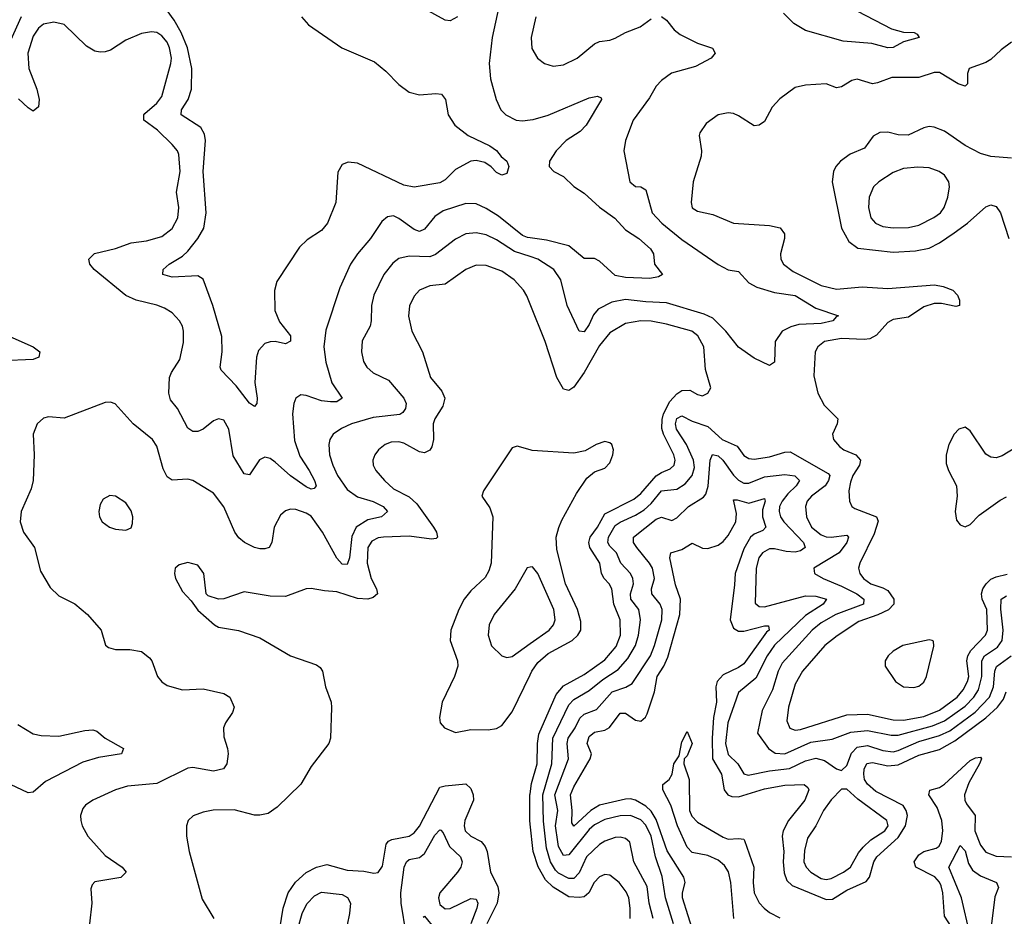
# Model space of a CAD drawing. Header units: inches. Extents: x 1649636 to 1815363, y 506543 to 641975.
# Tile 485 of 656: x 1748018 to 1751842, y 546319 to 549799. Entities that reach past the tile are written whole.
import ezdxf

# ---------------------------------------------------------------- set-up
doc = ezdxf.new("R2010")
doc.units = ezdxf.units.IN
doc.header["$MEASUREMENT"] = 0
doc.layers.add('B7544', color=7, linetype='Continuous')
doc.layers.add('B7554', color=7, linetype='Continuous')

msp = doc.modelspace()

# ---------------------------------------------------------------- linework, layer by layer
at = {"layer": 'B7544', "color": 5}
for points, elevation in [([(1749892.6, 550000), (1749884.1, 549935.9), (1749878.6, 549850), (1749852.5, 549730), (1749840.6, 549630), (1749846.2, 549570), (1749868.1, 549490), (1749886.7, 549450), (1749906.3, 549430), (1749945.5, 549410), (1749970, 549406.6), (1750000, 549410.5)], 540), ([(1748023, 549810), (1747970, 549692.8)], 520), ([(1749111.7, 549810), (1749138.9, 549778.9), (1749269.2, 549690), (1749395.6, 549635.6), (1749440.2, 549600.2), (1749490, 549547.9), (1749530, 549518.4), (1749570, 549507.5), (1749633.6, 549513.6), (1749655.8, 549510), (1749671.8, 549490), (1749681.6, 549430), (1749707.5, 549390), (1749759.7, 549350), (1749843.1, 549310), (1749870, 549291.3), (1749888.2, 549268.2), (1749910.3, 549250), (1749918, 549230), (1749910, 549202.7), (1749890, 549196), (1749870, 549206.6), (1749848.9, 549228.9), (1749824.5, 549244.5), (1749790, 549252.9), (1749770, 549249.8), (1749710, 549217.8), (1749670, 549178), (1749650, 549166), (1749550, 549149.8), (1749510, 549157), (1749330, 549242.8), (1749293, 549247), (1749270, 549237.6), (1749252.7, 549207.3), (1749245.2, 549090), (1749212.8, 549010), (1749190, 548981.3), (1749134.7, 548945.3), (1749103.7, 548916.3), (1749016.4, 548783.6), (1749007.6, 548747.6), (1749009.1, 548670), (1749027, 548627), (1749070, 548572.4), (1749068.9, 548551.1), (1749050, 548541.2), (1749010, 548550.7), (1748990, 548549.3), (1748970, 548542.2), (1748945.1, 548514.9), (1748937.4, 548490), (1748930.9, 548390.9), (1748940.2, 548330), (1748938, 548310), (1748930, 548298.4), (1748910, 548311.3), (1748858.2, 548378.2), (1748799.5, 548439.5), (1748795.6, 548450), (1748804.1, 548510), (1748802.9, 548570), (1748768.1, 548690), (1748730, 548792.1), (1748710, 548805), (1748610, 548800.2), (1748573.3, 548810), (1748575.3, 548830), (1748597.8, 548850), (1748650, 548881), (1748670, 548901.1), (1748709.4, 548950), (1748732.2, 548990), (1748742.1, 549050), (1748729.9, 549209.9), (1748739.2, 549330), (1748735, 549355), (1748720.5, 549380.5), (1748644.7, 549430), (1748645.8, 549450), (1748671.6, 549490), (1748684.3, 549530), (1748685.7, 549610), (1748669.3, 549690), (1748644.8, 549750), (1748617.9, 549797.9), (1748590, 549835.5)], 520), ([(1749717.8, 549810), (1749690, 549794.8), (1749670, 549798), (1749590, 549841)], 520), ([(1750000, 548952.1), (1749990, 548953.5), (1749970, 548961.8), (1749876.7, 549036.7), (1749830, 549067), (1749790, 549084.7), (1749750, 549086.2), (1749662.6, 549057.4), (1749630, 549036), (1749590, 548986.3), (1749570, 548977), (1749550, 548984.6), (1749490, 549028.3), (1749470, 549037.4), (1749445.6, 549034.4), (1749424, 549016), (1749379.7, 548950), (1749329.2, 548890), (1749302, 548850), (1749261.2, 548758.8), (1749206.4, 548593.6), (1749198.9, 548530), (1749206.5, 548470), (1749230.1, 548390), (1749270.2, 548330), (1749250, 548316.5), (1749224.4, 548315.6), (1749190, 548320.2), (1749130, 548340.9), (1749110, 548342.8), (1749090.2, 548329.8), (1749082.2, 548310), (1749076.8, 548270), (1749085.3, 548165.3), (1749105.3, 548105.3), (1749142, 548050), (1749162.2, 548010), (1749169.1, 547990), (1749161.1, 547978.9), (1749150, 547977.5), (1749130, 547985.9), (1749069.2, 548029.2), (1749010, 548081.7), (1748990, 548095.8), (1748970, 548101.2), (1748949.6, 548090.4), (1748910, 548032.8), (1748890, 548036.9), (1748846.4, 548106.4), (1748830, 548209.6), (1748810, 548244.2), (1748790, 548249.8), (1748770, 548242.2), (1748730.6, 548209.4), (1748710, 548200.7), (1748690, 548201.1), (1748670, 548213.3), (1748630, 548289.7), (1748603.1, 548323.1), (1748597.3, 548350), (1748599.4, 548410), (1748607, 548430), (1748639.5, 548480.5), (1748653.5, 548546.5), (1748653.8, 548590), (1748649.8, 548610), (1748638.8, 548630), (1748610, 548660.9), (1748579.5, 548679.5), (1748550, 548691.2), (1748470, 548711.2), (1748430, 548729.1), (1748306.2, 548830), (1748289.8, 548850), (1748285.6, 548870), (1748308.2, 548891.8), (1748390, 548911), (1748450, 548932.9), (1748510, 548941.4), (1748570, 548958.3), (1748610, 548989.3), (1748631.5, 549030), (1748635.4, 549070), (1748627.1, 549130), (1748640.9, 549210), (1748635.9, 549275.9), (1748630, 549290.9), (1748610, 549315.3), (1748552.2, 549370), (1748500.2, 549410), (1748499.9, 549430), (1748504.1, 549435.9), (1748550, 549475.3), (1748570, 549500.9), (1748604.8, 549630), (1748607.6, 549650), (1748599.9, 549690), (1748590, 549712.2), (1748570, 549736.8), (1748550, 549749.2), (1748530, 549752.9), (1748490, 549746.2), (1748430, 549719.6), (1748370, 549681.4), (1748350, 549674.1), (1748330, 549673.3), (1748310, 549677.7), (1748276.9, 549696.9), (1748190, 549781.2), (1748150.5, 549790.5), (1748110, 549782.1), (1748090, 549766), (1748070, 549735.3), (1748049, 549670), (1748052.5, 549610), (1748083.9, 549530), (1748093.2, 549490), (1748090, 549461.2), (1748070, 549444.2), (1748050, 549456.9), (1748012.8, 549492.8)], 540), ([(1750000, 548879.6), (1749939.3, 548899.3), (1749870, 548945.4), (1749830, 548964.3), (1749790, 548972.3), (1749750, 548967.9), (1749710, 548947.1), (1749632.5, 548887.5), (1749610, 548878.5), (1749530, 548881.1), (1749490, 548872.2), (1749466.3, 548853.7), (1749431.6, 548810), (1749393, 548730), (1749384, 548690), (1749383.2, 548630), (1749378.5, 548610), (1749347.8, 548552.2), (1749344.6, 548510), (1749352.7, 548472.7), (1749366.5, 548450), (1749390, 548428.4), (1749450, 548400.6), (1749509.3, 548330), (1749518.2, 548310), (1749515.5, 548290), (1749506, 548274), (1749493.7, 548266.3), (1749390, 548255), (1749306, 548230), (1749267.3, 548212.7), (1749235.3, 548190), (1749222.8, 548170), (1749218.2, 548150), (1749220.9, 548110), (1749233.3, 548070), (1749252.5, 548030), (1749290, 547975), (1749330, 547947.3), (1749390, 547928.4), (1749429.2, 547910), (1749446.2, 547890), (1749422.6, 547870), (1749370, 547858.3), (1749324, 547830), (1749307.4, 547792.6), (1749299.2, 547710), (1749290, 547684.5), (1749270, 547685.5), (1749250, 547709), (1749193.7, 547810), (1749150, 547871.7), (1749130, 547884.3), (1749090, 547897.8), (1749070, 547899.7), (1749050, 547893.3), (1749030, 547875.6), (1749005.4, 547830), (1748997.5, 547770), (1748986, 547750), (1748970, 547744.7), (1748950, 547745.4), (1748929.7, 547750), (1748890.9, 547770), (1748868.5, 547788.5), (1748852.9, 547810), (1748810, 547908.2), (1748770, 547961.3), (1748690, 548011.1), (1748670, 548015.4), (1748610, 548012.1), (1748590, 548024.4), (1748575.3, 548055.3), (1748550, 548143.6), (1748533.8, 548170), (1748458.9, 548230), (1748387.8, 548307.8), (1748370, 548314.5), (1748350, 548314), (1748190, 548253), (1748130, 548257.6), (1748110, 548252), (1748084.9, 548230), (1748070.4, 548190), (1748074, 548110), (1748070.2, 548010), (1748061.5, 547978.5), (1748023.7, 547890), (1748019.5, 547850), (1748032, 547810), (1748074.7, 547750), (1748098.6, 547658.6), (1748135.8, 547595.8), (1748170, 547562.4), (1748231.2, 547531.2), (1748280.5, 547490), (1748333.4, 547430), (1748350.8, 547370.8), (1748362, 547362), (1748390, 547354), (1748445.1, 547354.9), (1748490, 547346.7), (1748521.8, 547321.8), (1748530.2, 547310.2), (1748553.4, 547250), (1748569.2, 547229.2), (1748590, 547214.9), (1748650, 547198.5), (1748730, 547202.4), (1748810, 547184), (1748833.4, 547170), (1748850.3, 547130), (1748843.5, 547110), (1748817.1, 547070), (1748809.4, 547050), (1748810, 547016), (1748825.2, 546970), (1748827.2, 546950), (1748821.5, 546910), (1748809.1, 546890.9), (1748770, 546882.6), (1748690, 546896.4), (1748670, 546894), (1748550, 546834.5), (1748436.2, 546823.8), (1748390, 546809.8), (1748301.6, 546770), (1748273.7, 546750), (1748263.2, 546736.8), (1748253.8, 546710), (1748254.7, 546690), (1748260.2, 546670), (1748281.6, 546630), (1748350, 546554.2), (1748415.5, 546510), (1748430.6, 546490), (1748410.2, 546469.8), (1748310, 546452.2), (1748298.9, 546441.1), (1748294.1, 546425.9), (1748297.5, 546370), (1748289, 546290)], 560), ([(1750000, 548695.2), (1749987.1, 548727.1), (1749974.2, 548750), (1749938.5, 548790), (1749890, 548823), (1749830, 548845.5), (1749790, 548847), (1749750.1, 548829.9), (1749670, 548773), (1749610, 548766), (1749570.4, 548750), (1749550, 548726.3), (1749531.6, 548688.4), (1749528.2, 548648.2), (1749541.1, 548590), (1749581.6, 548510), (1749613, 548410), (1749657.7, 548357.7), (1749668.4, 548330), (1749661.1, 548298.9), (1749629.6, 548250), (1749622.9, 548230), (1749625.1, 548170), (1749618.1, 548141.9), (1749610, 548128.4), (1749590, 548118.4), (1749570, 548121.7), (1749510, 548155.3), (1749490, 548160.8), (1749460.9, 548159.1), (1749437, 548150), (1749411.6, 548130), (1749396.9, 548110), (1749389.2, 548090), (1749391.1, 548070), (1749401.1, 548050), (1749434.4, 548010), (1749470, 547978.8), (1749530, 547947.2), (1749560.5, 547920.5), (1749625.4, 547830), (1749637, 547810), (1749640.3, 547790), (1749635, 547785), (1749617.5, 547782.5), (1749530, 547793.9), (1749430, 547790.4), (1749410, 547787.9), (1749385.3, 547774.7), (1749369.2, 547750), (1749367.6, 547690), (1749382.1, 547630), (1749403.3, 547590), (1749407.1, 547570), (1749390, 547556.5), (1749370, 547549.9), (1749330, 547552.1), (1749250, 547578.5), (1749201.6, 547581.6), (1749150, 547591.3), (1749130, 547589.7), (1749050, 547560.4), (1748990, 547561), (1748890, 547578.9), (1748810, 547551.8), (1748789.5, 547549.5), (1748750, 547562.7), (1748741.2, 547570), (1748732.6, 547650), (1748710, 547681.6), (1748670, 547692.4), (1748637.3, 547682.7), (1748622, 547670), (1748618.4, 547650), (1748623.1, 547630), (1748650, 547579.1), (1748683.9, 547543.9), (1748710, 547507.7), (1748774.8, 547450), (1748790, 547441.6), (1748867.7, 547427.7), (1748950, 547400.3), (1749070, 547330.3), (1749170, 547294.3), (1749184.1, 547284.1), (1749194, 547270), (1749205.5, 547210), (1749227.2, 547150), (1749228.9, 547128.9), (1749224.9, 547010), (1749218.7, 546990), (1749150, 546900.7), (1749110, 546831.5), (1749017.4, 546742.6), (1748982.2, 546717.8), (1748950, 546710.8), (1748930, 546710.7), (1748850, 546732.4), (1748769.3, 546730.7), (1748730, 546723.5), (1748691.4, 546708.6), (1748672.2, 546690), (1748664.9, 546670), (1748664.9, 546630), (1748675.2, 546570), (1748725.8, 546385.8), (1748771.9, 546310)], 580), ([(1747944.7, 548584.7), (1748070.4, 548530), (1748095.3, 548510), (1748092, 548490), (1748070, 548479.8), (1747950, 548475.3)], 540), ([(1750000, 548129.6), (1749950, 548143.6), (1749930, 548137), (1749819.5, 547970), (1749812.4, 547950), (1749844, 547904), (1749855.8, 547870), (1749849, 547690), (1749839.7, 547660.3), (1749825.4, 547634.6), (1749770, 547581.7), (1749744.5, 547550), (1749723, 547510), (1749691.7, 547430), (1749689.4, 547389.4), (1749718, 547310), (1749719.3, 547290), (1749706.2, 547250), (1749659.1, 547150), (1749647.6, 547090), (1749650.3, 547070), (1749667, 547050), (1749710, 547031.8), (1749770, 547044.1), (1749837.4, 547042.6), (1749870, 547047.4), (1749890, 547059.3), (1749930, 547112.5), (1750000, 547256.7)], 620), ([(1750000, 547673.5), (1749988.4, 547671.6), (1749942, 547590), (1749860.7, 547490), (1749840.6, 547450), (1749836.6, 547410), (1749850, 547368.9), (1749890, 547330.3), (1749910, 547323.6), (1749930, 547326.9), (1750000, 547377.2)], 640), ([(1748010, 547063.5), (1748070, 547027.3), (1748100.9, 547020.9), (1748170, 547017.8), (1748270, 547040.6), (1748302, 547042), (1748317.1, 547037.1), (1748350, 547010.4), (1748421, 546970), (1748413.4, 546950), (1748324.2, 546935.8), (1748263.3, 546916.7), (1748118, 546842), (1748070, 546800.5), (1748050, 546798.3), (1747981.2, 546830)], 540), ([(1749027.8, 546270), (1749040.5, 546350), (1749059.9, 546410), (1749088.9, 546451.1), (1749130, 546488.3), (1749170, 546509.6), (1749210, 546520.4), (1749290, 546497.4), (1749354.2, 546494.2), (1749393.4, 546486.6), (1749410, 546488.5), (1749426.6, 546513.4), (1749441.4, 546598.6), (1749449.9, 546610.1), (1749463.4, 546616.6), (1749529.9, 546630.1), (1749550, 546642.7), (1749570.8, 546669.2), (1749650, 546819.8), (1749670, 546825.8), (1749750, 546833.6), (1749770, 546814.3), (1749778.8, 546790), (1749779.6, 546770), (1749746.5, 546690), (1749744.2, 546670), (1749748.4, 546650), (1749770, 546630.1), (1749809.7, 546609.7), (1749825.6, 546590), (1749833.5, 546570), (1749845.6, 546490), (1749874.8, 546434.8), (1749879.1, 546410), (1749872.2, 546370), (1749832.1, 546290)], 580), ([(1750000, 546676.4), (1749998.5, 546690), (1749999.3, 546790), (1750000, 546794.6)], 580), ([(1749518.3, 546250), (1749499.6, 546370), (1749497.7, 546410), (1749511.3, 546510), (1749519.9, 546530), (1749530, 546538.9), (1749570, 546547), (1749590, 546563), (1749630, 546634), (1749650, 546654), (1749652.8, 546652.8), (1749662.3, 546642.3), (1749687.2, 546590), (1749730.1, 546550), (1749736, 546530), (1749731.3, 546510), (1749717.8, 546490), (1749648.8, 546410), (1749644.4, 546390), (1749650, 546365), (1749670, 546347.4), (1749690, 546349.2), (1749770, 546387.3), (1749790, 546384.7), (1749796.4, 546370), (1749793.3, 546350), (1749769.2, 546290)], 560), ([(1749098.2, 546270), (1749114.8, 546330), (1749133.2, 546366.8), (1749162.3, 546397.7), (1749190, 546412.2), (1749270, 546403.8), (1749291.4, 546391.4), (1749301.9, 546370), (1749299.2, 546330), (1749253.5, 546110)], 560), ([(1749584.7, 546315.3), (1749590, 546319.6), (1749629.7, 546269.7)], 540)]:
    msp.add_lwpolyline(points, dxfattribs=dict(at, elevation=elevation))
at = {"layer": 'B7544', "color": 5, "elevation": 580}
msp.add_lwpolyline([(1748368.1, 547951.9), (1748342, 547938), (1748330, 547918), (1748325.5, 547890), (1748328, 547870), (1748337.3, 547850), (1748366, 547830), (1748390, 547821.6), (1748430, 547817.3), (1748450, 547826.8), (1748456.2, 547843.8), (1748457.6, 547870), (1748450, 547893.2), (1748430, 547923.7), (1748390, 547949.4)], close=True, dxfattribs=at)
at = {"layer": 'B7554', "color": 5}
for points, elevation in [([(1750510, 549812), (1750530, 549797.1), (1750559.6, 549759.6), (1750582.4, 549742.4), (1750650, 549708.3), (1750708.7, 549688.7), (1750718.4, 549670), (1750703.1, 549650), (1750642.3, 549617.7), (1750548.7, 549591.3), (1750510, 549564), (1750490, 549541.3), (1750463.9, 549496.1), (1750400.2, 549410), (1750370.4, 549330.4), (1750364.2, 549290), (1750387.2, 549170), (1750410, 549152.2), (1750430, 549150.3), (1750450, 549138.7), (1750474.6, 549050), (1750512.1, 549010), (1750590, 548946.5), (1750730, 548848.7), (1750770, 548828.4), (1750810, 548821.5), (1750850, 548778.4), (1750880.9, 548760.9), (1750950, 548739.8), (1751030, 548729.4), (1751110, 548679.6), (1751198, 548650), (1751190, 548647.3), (1751175.8, 548630), (1751130, 548619.9), (1751044.2, 548615.8), (1751013, 548607), (1750978.9, 548590), (1750951.3, 548550), (1750950, 548469.3), (1750930, 548457.4), (1750870, 548486), (1750810, 548527.9), (1750760.8, 548590), (1750710, 548641.2), (1750676, 548656), (1750530, 548700.3), (1750450, 548703.6), (1750370, 548713.3), (1750317.6, 548702.4), (1750264, 548676), (1750245.9, 548654.1), (1750230, 548616), (1750210, 548587.2), (1750190, 548589.7), (1750144.1, 548690), (1750119.4, 548790), (1750092.1, 548830), (1750030, 548869.9), (1750000, 548879.6)], 560), ([(1750021.8, 549810), (1750003.9, 549730), (1750007.3, 549687.3), (1750028.7, 549650), (1750055.5, 549630), (1750090, 549619.1), (1750130, 549624.2), (1750182.6, 549650), (1750250, 549705.3), (1750270, 549714.3), (1750310, 549720.3), (1750330, 549728), (1750370, 549749.2), (1750428.2, 549771.8), (1750470, 549803.1)], 560), ([(1751272.1, 549832.1), (1751403.5, 549763.5), (1751450, 549751.1), (1751492, 549750), (1751503.5, 549743.5), (1751511, 549730), (1751450, 549714), (1751410, 549692), (1751390, 549689.8), (1751327.6, 549707.6), (1751216.1, 549716.1), (1751070, 549757.3), (1751024.6, 549784.6), (1750984.5, 549824.5)], 560), ([(1751870, 549711.8), (1751830, 549682.8), (1751790, 549645.3), (1751770, 549633.4), (1751706, 549610), (1751699, 549590), (1751699.6, 549550), (1751690, 549541.8), (1751662.2, 549550), (1751590, 549594.2), (1751570, 549594.2), (1751510, 549575.5), (1751405.4, 549574.6), (1751350, 549553.8), (1751330, 549550.6), (1751270, 549568.2), (1751250, 549563.7), (1751210, 549539.4), (1751190, 549534.6), (1751150, 549550.9), (1751070, 549545.3), (1751030, 549536.4), (1750970, 549492.4), (1750940.6, 549459.4), (1750910, 549404.2), (1750890, 549389.7), (1750870, 549388), (1750810, 549426.9), (1750790, 549434.7), (1750770, 549438), (1750730, 549429.7), (1750683.4, 549396.6), (1750659.9, 549360.1), (1750657, 549350), (1750665.7, 549290), (1750664.6, 549270), (1750633.7, 549170), (1750625.5, 549090), (1750630, 549068.7), (1750650, 549056.5), (1750710, 549043.6), (1750790, 549010.2), (1750930, 549001.1), (1750971.1, 548991.1), (1750988.5, 548968.5), (1750988.1, 548950), (1750972.4, 548890), (1750973.5, 548870), (1750984.2, 548850), (1751021.9, 548821.9), (1751130, 548767), (1751190, 548752.9), (1751290, 548762.3), (1751390, 548756.2), (1751570.8, 548770), (1751604, 548764), (1751642, 548750), (1751659.7, 548730), (1751667.8, 548710), (1751667.3, 548690), (1751653.6, 548686.4), (1751597.8, 548697.8), (1751570, 548697.9), (1751530, 548684.5), (1751470, 548644.9), (1751410, 548636), (1751390, 548623.9), (1751345.4, 548574.6), (1751319.9, 548560.1), (1751297.5, 548557.5), (1751210, 548562.3), (1751143.6, 548550), (1751118, 548530), (1751107.5, 548510), (1751102.7, 548417.3), (1751117.7, 548350), (1751142.6, 548302.6), (1751194.9, 548250), (1751193.4, 548230), (1751174.6, 548190), (1751178.9, 548170), (1751202.4, 548142.4), (1751218.9, 548130), (1751264.7, 548110), (1751283, 548090), (1751279.8, 548070), (1751254.2, 548030), (1751244.1, 548004.1), (1751237.9, 547970), (1751240.2, 547930), (1751250.1, 547910.1), (1751261.5, 547901.5), (1751345.2, 547870), (1751352.4, 547852.4), (1751335.9, 547804.1), (1751280.4, 547690), (1751275.7, 547670), (1751280.8, 547650), (1751295.5, 547630), (1751323.5, 547610), (1751370, 547594.3), (1751390, 547582.9), (1751412.7, 547550), (1751412.9, 547530), (1751392, 547508), (1751351.3, 547488.7), (1751276.5, 547463.5), (1751192.3, 547407.7), (1751145.3, 547370), (1751057.5, 547270), (1751030, 547220.4), (1751003.9, 547130), (1750997.7, 547077.7), (1751008.9, 547048.9), (1751030, 547040.9), (1751050, 547043.6), (1751230, 547101.3), (1751310, 547103.6), (1751410, 547082), (1751450, 547079.8), (1751530, 547094.3), (1751590, 547118.4), (1751659.4, 547170), (1751682.4, 547197.6), (1751699.2, 547230), (1751703.6, 547250), (1751696.3, 547310), (1751699.9, 547330), (1751712, 547350), (1751768.6, 547410), (1751776.3, 547430), (1751774, 547510), (1751756.3, 547550), (1751752.8, 547570), (1751758.1, 547590), (1751770.9, 547610), (1751790, 547627.8), (1751810, 547637.2), (1751853.6, 547646.4)], 580), ([(1750000, 549410.5), (1750012.1, 549412.1), (1750070, 549428.2), (1750230, 549496.1), (1750262, 549502), (1750275.8, 549495.8), (1750277, 549490), (1750217.8, 549390), (1750194.1, 549365.9), (1750140.7, 549330), (1750101.5, 549290), (1750075.8, 549250), (1750074.3, 549230), (1750091.8, 549210), (1750130, 549190.2), (1750170, 549151.8), (1750210, 549126.6), (1750270, 549071.4), (1750328.6, 549028.6), (1750370, 548983.8), (1750422, 548950), (1750467.7, 548910), (1750479.1, 548890), (1750483, 548850), (1750514.4, 548810), (1750499, 548801), (1750465.3, 548794.7), (1750370, 548798.7), (1750330, 548806.8), (1750270, 548861.4), (1750250, 548872.8), (1750210, 548872.6), (1750150, 548922), (1750063.4, 548943.4), (1750000, 548952.1)], 540), ([(1751870, 549261.6), (1751790, 549268.3), (1751750, 549279.5), (1751690, 549311.7), (1751610, 549366.1), (1751570, 549382.8), (1751550, 549384.4), (1751530, 549379.2), (1751468.3, 549351.7), (1751430, 549352.6), (1751390, 549362.6), (1751358.8, 549361.2), (1751332.9, 549347.1), (1751298.7, 549301.3), (1751242.9, 549277.1), (1751205.8, 549250), (1751188.2, 549230), (1751178, 549210), (1751173.6, 549170), (1751210.1, 548990), (1751237.8, 548937.8), (1751272.8, 548912.8), (1751410, 548896.9), (1751497.6, 548902.4), (1751550, 548912.4), (1751590, 548932.9), (1751647.8, 548972.2), (1751698.5, 549010), (1751770, 549073.4), (1751790, 549080.2), (1751810, 549074.3), (1751827.5, 549050), (1751860.1, 548950)], 620), ([(1750000, 546794.6), (1750005.8, 546834.2), (1750027.7, 546910), (1750028.4, 546990), (1750034.4, 547025.6), (1750100.7, 547179.3), (1750130, 547213), (1750210, 547257.9), (1750290, 547314.8), (1750334.1, 547365.9), (1750351.6, 547410), (1750350.3, 547470), (1750325.6, 547530), (1750318.1, 547590), (1750307.5, 547610), (1750287.5, 547630), (1750277.9, 547650), (1750270.7, 547690), (1750231.7, 547750), (1750228, 547770), (1750233.4, 547790), (1750261.9, 547830), (1750290, 547880.9), (1750402.4, 547937.6), (1750430, 547960.1), (1750490, 548028.2), (1750510, 548041.8), (1750544.3, 548055.7), (1750559.9, 548070), (1750563, 548090), (1750558.3, 548110), (1750518.1, 548190), (1750512.1, 548212.1), (1750512.9, 548247.1), (1750518.7, 548270), (1750543.4, 548316.6), (1750570, 548346.5), (1750590, 548359.9), (1750621, 548361), (1750650, 548344.2), (1750670, 548339.6), (1750690.8, 548349.2), (1750702, 548370), (1750681, 548441), (1750674.7, 548530), (1750652.2, 548572.2), (1750628.4, 548590), (1750530, 548617.5), (1750470, 548629.5), (1750430, 548630.7), (1750370, 548620.4), (1750310, 548583.4), (1750270, 548534.6), (1750209.6, 548430), (1750170, 548372.9), (1750150, 548359.8), (1750130, 548364.6), (1750103.6, 548410), (1750058.4, 548550), (1750000, 548695.2)], 580), ([(1750477.6, 546310), (1750462.2, 546370), (1750454.6, 546434.6), (1750402.7, 546530), (1750386.8, 546606.8), (1750370, 546620.7), (1750350, 546626), (1750330, 546624.7), (1750290, 546610.4), (1750270, 546597.3), (1750218.6, 546550), (1750190, 546487.2), (1750170, 546465.2), (1750150, 546464.9), (1750110, 546486.4), (1750098.3, 546498.3), (1750079.8, 546530), (1750063.2, 546583.2), (1750051.7, 546688.3), (1750050, 546790), (1750083.9, 546910), (1750088.8, 547010), (1750150, 547140.1), (1750170, 547159.9), (1750230, 547195.6), (1750282.4, 547237.6), (1750342.7, 547277.3), (1750380.3, 547319.7), (1750409.7, 547370.3), (1750420.8, 547410), (1750429.1, 547470), (1750421.8, 547510), (1750391.1, 547550), (1750390.6, 547570), (1750402.3, 547610), (1750399.7, 547630), (1750389.9, 547650), (1750352.9, 547690), (1750335.5, 547730), (1750310, 547755.8), (1750302.2, 547770), (1750304.6, 547790), (1750330, 547835.7), (1750350, 547849.4), (1750410, 547875.5), (1750443.1, 547896.9), (1750470, 547921.5), (1750510, 547970.4), (1750570, 547976.8), (1750602.1, 547997.9), (1750629.9, 548030), (1750639, 548061), (1750635, 548090), (1750607.3, 548150), (1750568.4, 548210), (1750564.5, 548230), (1750570, 548250.8), (1750590, 548261.3), (1750630, 548240.8), (1750690, 548219.9), (1750746.5, 548170), (1750803.7, 548143.7), (1750830, 548107.7), (1750850, 548095.5), (1750870, 548093.4), (1750930, 548102.2), (1750990, 548120.6), (1751010, 548121.2), (1751157.6, 548037.6), (1751164.2, 548030), (1751159.1, 548010), (1751145.8, 547990), (1751092.6, 547950), (1751076.6, 547930), (1751070.1, 547909.9), (1751073.9, 547870), (1751093.4, 547830), (1751130, 547799.9), (1751150, 547791.8), (1751170, 547790.1), (1751230, 547797.7), (1751236.6, 547790), (1751230.9, 547770), (1751201, 547730), (1751102.6, 547670), (1751104.9, 547650), (1751139, 547630), (1751210, 547600.7), (1751269.6, 547570), (1751296, 547550), (1751295.1, 547530), (1751187.3, 547490), (1751130, 547458.2), (1751096.1, 547430), (1750978.8, 547301.2), (1750964.2, 547270), (1750941.8, 547198.2), (1750902, 547118), (1750883.1, 547030), (1750926, 546970), (1750952.4, 546952.4), (1750990, 546949.1), (1751090, 546994.4), (1751173.6, 547006.4), (1751246.4, 547033.6), (1751310, 547040.1), (1751402.2, 547022.2), (1751430, 547021.6), (1751562.5, 547057.5), (1751610, 547077.9), (1751690, 547134.9), (1751724.1, 547170), (1751741.6, 547198.4), (1751754.8, 547250), (1751754.4, 547310), (1751765.4, 547330), (1751815.9, 547364.1), (1751833.6, 547390), (1751838, 547430), (1751828.8, 547511.2), (1751829.9, 547550.1), (1751850, 547562.5)], 560), ([(1751910, 548153.1), (1751833.6, 548106.4), (1751810, 548098.5), (1751790, 548100.7), (1751770, 548112.4), (1751710, 548203.6), (1751690, 548217), (1751665.5, 548210), (1751647, 548190), (1751626, 548150), (1751616.5, 548110), (1751616.7, 548076.7), (1751624.9, 548050), (1751656.9, 547990), (1751658.3, 547950), (1751650.5, 547890.5), (1751656.3, 547856.3), (1751670, 547838.8), (1751690, 547830.7), (1751710, 547839.1), (1751744.2, 547875.8), (1751825.4, 547934.6), (1751850, 547946.8)], 620), ([(1750000, 547256.7), (1750006.5, 547270), (1750030, 547303.6), (1750070, 547338.9), (1750163, 547390), (1750185, 547410), (1750196.7, 547430), (1750197.3, 547462.7), (1750184.6, 547510), (1750137.3, 547610), (1750103.3, 547743.3), (1750101.9, 547790), (1750111.4, 547828.6), (1750123.6, 547856.4), (1750179.8, 547960.2), (1750219.8, 548020.2), (1750250, 548044.6), (1750290, 548058), (1750310, 548079.1), (1750322, 548110), (1750323.6, 548130), (1750317, 548150), (1750310, 548157), (1750290, 548161.6), (1750257.3, 548150), (1750214.2, 548125.8), (1750170, 548117.3), (1750007.5, 548127.5), (1750000, 548129.6)], 620), ([(1750557.1, 546290), (1750526.2, 546390), (1750513.5, 546473.5), (1750486.7, 546550), (1750470.2, 546630), (1750450, 546672.1), (1750430, 546692.9), (1750390, 546709.9), (1750350, 546709), (1750290, 546694.9), (1750250, 546673.6), (1750230, 546655.2), (1750150, 546556.9), (1750130, 546554.2), (1750110, 546589.8), (1750107.2, 546607.2), (1750099.2, 546670), (1750108, 546730), (1750095.9, 546790), (1750149, 546930), (1750143.5, 546990), (1750147.6, 547010), (1750174.9, 547050), (1750192.6, 547087.4), (1750210, 547102.9), (1750257.9, 547122.1), (1750319.2, 547190), (1750371.7, 547208.3), (1750397, 547223), (1750468, 547330), (1750483.1, 547370), (1750512.1, 547470), (1750512.6, 547510), (1750505.4, 547530), (1750473.5, 547570), (1750472.1, 547590), (1750483.4, 547630), (1750475, 547670), (1750464.2, 547690), (1750414.3, 547750), (1750402.2, 547770), (1750401.4, 547790), (1750490, 547860.8), (1750510, 547868.1), (1750550, 547855.4), (1750570, 547865.7), (1750615.4, 547910), (1750673.6, 547946.4), (1750682.4, 547957.6), (1750692, 547988), (1750699.5, 548090), (1750708.3, 548111.7), (1750730, 548106.1), (1750748.4, 548090), (1750790, 548031), (1750810, 548011.3), (1750830, 548000.7), (1750850, 547999.9), (1750910, 548025.2), (1750990, 548034.1), (1751028.6, 548028.6), (1751046.1, 548010), (1751033.8, 547990), (1751001.1, 547958.9), (1750978.7, 547930), (1750969.4, 547910), (1750967.5, 547890), (1750973, 547870), (1750985.3, 547850), (1751062.2, 547770), (1751068.4, 547750), (1751050, 547737.6), (1751030, 547732.5), (1750995.3, 547735.3), (1750950, 547745.9), (1750930, 547745), (1750902.5, 547730), (1750888, 547710), (1750877.8, 547670), (1750874, 547534), (1750890, 547521.2), (1750910, 547519.8), (1751070, 547562.9), (1751110, 547561.6), (1751151.1, 547550), (1751138.5, 547530), (1751070, 547487), (1750950, 547371.1), (1750920.6, 547330), (1750877.3, 547242.7), (1750810, 547187.1), (1750767.8, 547070), (1750758.5, 546990), (1750770, 546947.1), (1750806.7, 546910), (1750830, 546872.1), (1750847.2, 546867.2), (1750930, 546883.5), (1751007.8, 546892.2), (1751070, 546922.9), (1751110, 546933.1), (1751144, 546924), (1751190, 546891.5), (1751210, 546884.7), (1751230, 546904.4), (1751247.9, 546952.1), (1751270, 546975.5), (1751310, 546982.3), (1751370, 546962.4), (1751410, 546957.5), (1751430, 546962.1), (1751510, 546997.1), (1751590, 547020.4), (1751630, 547038.8), (1751729.3, 547110.7), (1751784.1, 547170), (1751799.4, 547210), (1751805.8, 547270), (1751811.8, 547288.2), (1751868.3, 547330)], 540), ([(1750635.6, 546250), (1750592.4, 546390), (1750591.5, 546410), (1750601.8, 546450), (1750597.5, 546470), (1750533, 546573), (1750490, 546694.9), (1750470, 546726.4), (1750450, 546746.7), (1750410, 546770.2), (1750390, 546774.9), (1750370, 546774), (1750270, 546750.7), (1750235.7, 546730), (1750170, 546668), (1750161.9, 546681.9), (1750163.6, 546730), (1750156.8, 546790), (1750170, 546821.9), (1750233.4, 546930), (1750239.1, 546950), (1750222.2, 546990), (1750230, 547017.3), (1750250, 547033.3), (1750290, 547041.5), (1750308.5, 547051.5), (1750350, 547107), (1750370, 547107.5), (1750410, 547080.5), (1750430, 547076.8), (1750447.9, 547092.1), (1750455, 547105), (1750483.5, 547190), (1750493.2, 547250), (1750519.4, 547290), (1750535.1, 547324.9), (1750581.4, 547490), (1750584.3, 547550), (1750565.2, 547605.2), (1750542.2, 547710), (1750547.2, 547730), (1750590, 547742.3), (1750630, 547767.6), (1750670, 547747.5), (1750690, 547746.6), (1750730, 547759.6), (1750750, 547773.3), (1750770, 547797.4), (1750799.4, 547850), (1750801.8, 547881.8), (1750790, 547935.3), (1750804.6, 547935.4), (1750850, 547923), (1750910, 547940.3), (1750913.6, 547930), (1750903.2, 547896.8), (1750902.3, 547870), (1750915.3, 547830), (1750904, 547816), (1750870, 547801.7), (1750856.3, 547790), (1750830, 547745.6), (1750796, 547650), (1750794.6, 547605.4), (1750777.2, 547470), (1750790, 547437), (1750810, 547425.8), (1750830, 547426), (1750910, 547446), (1750926, 547446), (1750928.3, 547430), (1750918.3, 547421.7), (1750830, 547298.7), (1750810, 547284.5), (1750750, 547255.9), (1750727.2, 547230), (1750720.9, 547210), (1750723.9, 547150), (1750713, 547090), (1750707.2, 547010), (1750709, 546930), (1750743.4, 546870), (1750753.3, 546810), (1750767.8, 546790), (1750783.2, 546783.2), (1750810, 546782.3), (1750910, 546813.5), (1750990, 546828.3), (1751064.7, 546830), (1751079, 546819), (1751083, 546810), (1751067, 546770), (1751004.3, 546690), (1750982.9, 546650), (1750978.9, 546630), (1750986.2, 546570), (1750983.5, 546530), (1750986.9, 546486.9), (1750997.3, 546457.3), (1751017.9, 546437.9), (1751150, 546383.7), (1751175, 546385), (1751230, 546420.1), (1751305.9, 546454.1), (1751317.8, 546470), (1751335, 546530), (1751346.7, 546550), (1751430, 546625.1), (1751458.8, 546670), (1751465.8, 546710), (1751461.1, 546730), (1751449.2, 546749.2), (1751343, 546803), (1751310, 546831.6), (1751299.4, 546850), (1751296.2, 546870), (1751297.9, 546890), (1751307.9, 546912.1), (1751330, 546915.9), (1751390, 546902.7), (1751430, 546907), (1751510, 546943.9), (1751590, 546966.8), (1751650, 547000.4), (1751770.6, 547089.4), (1751815, 547130), (1751838.5, 547161.5), (1751849.1, 547190)], 520), ([(1750000, 547377.2), (1750073.6, 547430), (1750090.5, 547450), (1750097.4, 547470), (1750091.6, 547510), (1750030, 547649.6), (1750010, 547675.1), (1750000, 547673.5)], 640), ([(1750791.3, 546310), (1750780, 546450), (1750770.9, 546490.9), (1750755.6, 546515.6), (1750730, 546536.7), (1750690, 546554.1), (1750630, 546567), (1750610, 546587.3), (1750572.3, 546670), (1750546.4, 546750), (1750515.4, 546810), (1750516.1, 546830), (1750540.7, 546850), (1750552.5, 546870), (1750558.9, 546910), (1750578.9, 546941.1), (1750590, 546995.8), (1750610, 547036.4), (1750630, 546990), (1750610, 546942), (1750598, 546930), (1750597.3, 546910), (1750617.7, 546850), (1750619.7, 546730), (1750628, 546708), (1750650, 546683.8), (1750750, 546626.4), (1750770, 546618.3), (1750810, 546620.2), (1750830, 546617.6), (1750833.4, 546613.4), (1750869.3, 546510), (1750865.9, 546450), (1750870.8, 546410), (1750890, 546370.5), (1750908.7, 546350), (1750930, 546333.3), (1750970, 546312.2)], 480), ([(1751650, 546257), (1751610, 546319.7), (1751603.4, 546410), (1751596.8, 546436.8), (1751590.9, 546450.9), (1751571.7, 546471.7), (1751497.9, 546510), (1751491.8, 546530), (1751510, 546557.7), (1751530, 546569.7), (1751576.9, 546583.1), (1751588.9, 546591.1), (1751598, 546610), (1751603, 546650), (1751598.9, 546690), (1751580.8, 546740.8), (1751549, 546790), (1751552.2, 546807.8), (1751590, 546819.3), (1751610, 546831.5), (1751710, 546924), (1751730, 546934.2), (1751750, 546936), (1751753.4, 546930), (1751745.5, 546910), (1751703.6, 546836.4), (1751687.5, 546790), (1751688.2, 546770), (1751694.8, 546754.8), (1751728.4, 546710), (1751727.6, 546650), (1751750, 546594.4), (1751770, 546568.3), (1751810, 546551.8), (1751870, 546549.6)], 480), ([(1750388.7, 546310), (1750389.2, 546350), (1750383.5, 546390), (1750373.7, 546413.7), (1750346.3, 546450), (1750310, 546478.8), (1750290, 546480.8), (1750270, 546472.5), (1750248.6, 546450), (1750228.8, 546410), (1750210, 546394.9), (1750190, 546391.1), (1750150, 546394.9), (1750090, 546431.7), (1750059.7, 546459.7), (1750030.8, 546510.8), (1750011.7, 546570), (1750000, 546676.4)], 580), ([(1751708.4, 546250), (1751675.4, 546390), (1751627.1, 546510), (1751670, 546593.1), (1751690, 546572.8), (1751703.3, 546523.3), (1751718.4, 546498.4), (1751750, 546475.8), (1751812, 546450), (1751817.2, 546437.2), (1751819, 546430), (1751805.3, 546394.7), (1751792.1, 546290)], 460)]:
    msp.add_lwpolyline(points, dxfattribs=dict(at, elevation=elevation))
for points, elevation in [([(1751506.4, 549226.4), (1751450, 549221.2), (1751410, 549206), (1751354, 549170), (1751333.6, 549150), (1751316.8, 549110), (1751314.4, 549070), (1751323.8, 549030), (1751341.3, 549010), (1751370, 548997.2), (1751410, 548991.6), (1751470, 548993.3), (1751510, 549001.4), (1751568.8, 549031.2), (1751593.8, 549050), (1751608.7, 549070), (1751622.8, 549110), (1751628.7, 549150), (1751626.2, 549170), (1751610, 549195.4), (1751589.5, 549210), (1751550, 549224.5)], 640), ([(1751550, 547391.7), (1751447.8, 547370), (1751410, 547348.2), (1751391, 547330), (1751379.7, 547310), (1751379.7, 547290), (1751419.8, 547230), (1751450, 547209.2), (1751490, 547207), (1751510, 547212.5), (1751530, 547227.7), (1751540.2, 547250), (1751568, 547368), (1751567.2, 547387.2), (1751562, 547390)], 620), ([(1751210, 546812.1), (1751170, 546770.5), (1751139.5, 546730), (1751110.1, 546669.9), (1751077.4, 546622.6), (1751065.4, 546574.6), (1751063.1, 546530), (1751071.8, 546510), (1751090.1, 546490.1), (1751130, 546465.6), (1751150, 546462.2), (1751170, 546465.8), (1751217.5, 546490), (1751244, 546510), (1751275.2, 546564.8), (1751293.3, 546586.7), (1751323.9, 546616.1), (1751377.8, 546650), (1751390.4, 546670), (1751386, 546690), (1751273.5, 546773.5), (1751230, 546811.9)], 540)]:
    msp.add_lwpolyline(points, close=True, dxfattribs=dict(at, elevation=elevation))

doc.saveas('drawing.dxf')
